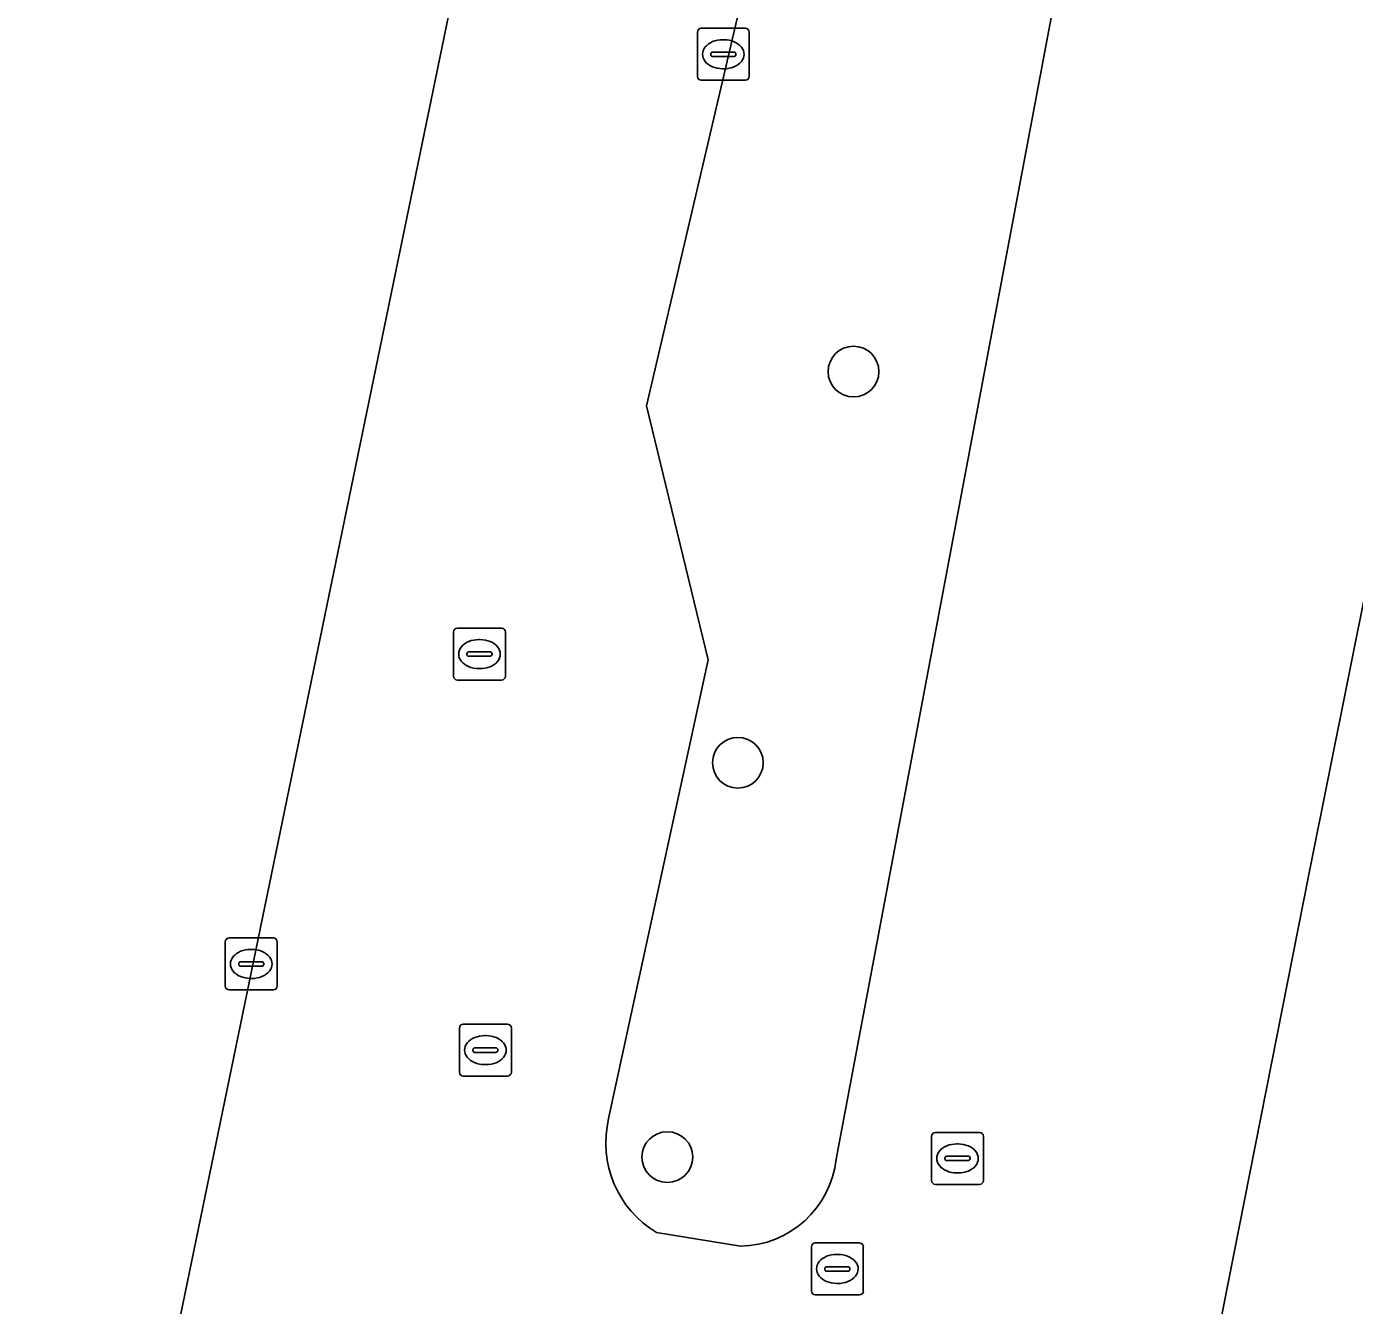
# Model space of a CAD drawing. Extents: x 157692 to 159674, y 381452 to 383291.
# Drawn here: x 158037.88 to 158063.47, y 382784.51 to 382809.14 of the extents above; entities that cross this region are included whole.
import ezdxf

# ---------------------------------------------------------------- set-up
doc = ezdxf.new("R2010")
doc.units = 0
for name, color, linetype in [('IMGEO_Boom', 7, 'Continuous'), ('IMGEO_Erf', 7, 'Continuous'), ('IMGEO_Groenvoorziening', 7, 'Continuous'), ('IMGEO_Kolk', 7, 'Continuous'), ('IMGEO_Rijbaan_lokaal_gesloten', 7, 'Continuous'), ('IMGEO_Rioolput', 7, 'Continuous')]:
    doc.layers.add(name, color=color, linetype=linetype)

msp = doc.modelspace()

# ---------------------------------------------------------------- linework, layer by layer
at = {"layer": 'IMGEO_Boom'}
for centre in [(158053.817, 382802.498), (158051.589, 382794.963), (158050.23, 382787.367)]:
    msp.add_circle(centre, 0.489, dxfattribs=at)
at = {"layer": 'IMGEO_Erf'}
for points in [[(158010.015, 382633.341), (158019.431, 382678.887), (158027.864, 382720.743), (158030.931, 382735.453), (158032.665, 382744.102), (158036.657, 382764.012), (158049.355, 382825.55), (158050.392, 382830.942)], [(158073.497, 382817.539), (158068.387, 382820.57), (158068.382, 382820.573), (158064.121, 382800.427), (158062.588, 382792.809), (158059.186, 382775.582), (158056.407, 382772.228), (158051.232, 382745.969), (158064.858, 382743.158), (158065.009, 382743.893), (158065.049, 382744.088), (158066.652, 382751.877), (158070.97, 382772.966), (158065.734, 382774.048), (158067.998, 382785.097), (158073.252, 382784.004), (158074.334, 382789.347), (158144.219, 382774.976), (158141.976, 382764.406), (158173.817, 382757.927)]]:
    msp.add_lwpolyline(points, dxfattribs=at)
at = {"layer": 'IMGEO_Groenvoorziening'}
for points in [[(158055.772, 382825.267), (158052.142, 382811.718), (158049.83, 382801.835), (158051.016, 382796.947), (158049.099, 382788.107)], [(158053.484, 382787.328), (158060.288, 382823.434)], [(158050.022, 382785.915), (158051.639, 382785.651)]]:
    msp.add_lwpolyline(points, dxfattribs=at)
for centre, radius, start, end in [((158051.046, 382787.636), 2.003, 166.4078, 239.2618), ((158051.605, 382787.541), 1.891, 271.0182, 353.5199)]:
    msp.add_arc(centre, radius, start, end, dxfattribs=at)
at = {"layer": 'IMGEO_Kolk'}
for p, q in [((158050.808, 382808.184), (158050.808, 382809.036)), ((158050.883, 382809.11), (158051.735, 382809.11)), ((158051.809, 382809.036), (158051.809, 382808.184)), ((158051.296, 382808.89), (158051.321, 382808.89)), ((158051.067, 382808.604), (158051.067, 382808.616)), ((158051.505, 382808.567), (158051.107, 382808.567)), ((158051.11, 382808.653), (158051.508, 382808.653)), ((158051.551, 382808.616), (158051.551, 382808.604)), ((158051.319, 382808.33), (158051.294, 382808.33)), ((158051.735, 382808.11), (158050.883, 382808.11)), ((158041.712, 382790.661), (158041.712, 382791.513)), ((158041.787, 382791.587), (158042.639, 382791.587)), ((158042.2, 382791.367), (158042.225, 382791.367)), ((158042.713, 382791.513), (158042.713, 382790.661)), ((158041.971, 382791.081), (158041.971, 382791.093)), ((158042.014, 382791.13), (158042.412, 382791.13)), ((158042.455, 382791.093), (158042.455, 382791.081)), ((158042.409, 382791.044), (158042.011, 382791.044)), ((158042.639, 382790.587), (158041.787, 382790.587)), ((158042.223, 382790.807), (158042.198, 382790.807)), ((158046.223, 382789.001), (158046.223, 382789.853)), ((158046.298, 382789.927), (158047.15, 382789.927)), ((158047.224, 382789.853), (158047.224, 382789.001)), ((158046.711, 382789.707), (158046.736, 382789.707)), ((158046.482, 382789.421), (158046.482, 382789.433)), ((158046.92, 382789.384), (158046.522, 382789.384)), ((158046.525, 382789.47), (158046.923, 382789.47)), ((158046.966, 382789.433), (158046.966, 382789.421)), ((158046.734, 382789.147), (158046.709, 382789.147)), ((158047.15, 382788.927), (158046.298, 382788.927)), ((158053.005, 382784.786), (158053.005, 382785.638)), ((158053.08, 382785.712), (158053.932, 382785.712)), ((158053.493, 382785.492), (158053.518, 382785.492)), ((158054.006, 382785.638), (158054.006, 382784.786)), ((158053.264, 382785.206), (158053.264, 382785.218)), ((158053.307, 382785.255), (158053.705, 382785.255)), ((158053.748, 382785.218), (158053.748, 382785.206)), ((158053.702, 382785.169), (158053.304, 382785.169)), ((158053.932, 382784.712), (158053.08, 382784.712)), ((158053.516, 382784.932), (158053.491, 382784.932))]:
    msp.add_line(p, q, dxfattribs=at)
for points in [[(158050.808, 382808.184), (158050.808, 382809.036)], [(158050.883, 382809.11), (158051.735, 382809.11)], [(158051.809, 382809.036), (158051.809, 382808.184)], [(158051.735, 382808.11), (158050.883, 382808.11)], [(158041.712, 382790.661), (158041.712, 382791.513)], [(158041.787, 382791.587), (158042.639, 382791.587)], [(158042.713, 382791.513), (158042.713, 382790.661)], [(158042.639, 382790.587), (158041.787, 382790.587)], [(158046.223, 382789.001), (158046.223, 382789.853)], [(158046.298, 382789.927), (158047.15, 382789.927)], [(158047.224, 382789.853), (158047.224, 382789.001)], [(158047.15, 382788.927), (158046.298, 382788.927)], [(158053.005, 382784.786), (158053.005, 382785.638)], [(158053.08, 382785.712), (158053.932, 382785.712)], [(158054.006, 382785.638), (158054.006, 382784.786)], [(158053.932, 382784.712), (158053.08, 382784.712)]]:
    msp.add_lwpolyline(points, dxfattribs=at)
for centre, radius, start, end in [((158050.885, 382809.034), 0.0765, 91.552, 178.448), ((158050.885, 382809.034), 0.0765, 91.552, 178.448), ((158051.733, 382809.034), 0.0765, 1.552, 88.448), ((158051.733, 382809.034), 0.0765, 1.552, 88.448), ((158051.107, 382808.613), 0.0403, 85.8775, 175.7526), ((158051.104, 382808.603), 0.0366, 178.938, 274.7102), ((158051.508, 382808.61), 0.043, 264.8664, 352.4533), ((158051.512, 382808.615), 0.0386, 1.7309, 96.639), ((158050.885, 382808.186), 0.0765, 181.552, 268.448), ((158050.885, 382808.186), 0.0765, 181.552, 268.448), ((158051.733, 382808.186), 0.0765, 271.552, 358.448), ((158051.733, 382808.186), 0.0765, 271.552, 358.448), ((158041.789, 382791.511), 0.0765, 91.552, 178.448), ((158041.789, 382791.511), 0.0765, 91.552, 178.448), ((158042.637, 382791.511), 0.0765, 1.552, 88.448), ((158042.637, 382791.511), 0.0765, 1.552, 88.448), ((158042.011, 382791.09), 0.0403, 85.8775, 175.7526), ((158042.416, 382791.092), 0.0386, 1.7309, 96.639), ((158042.008, 382791.08), 0.0366, 178.938, 274.7102), ((158042.412, 382791.087), 0.043, 264.8664, 352.4533), ((158041.789, 382790.663), 0.0765, 181.552, 268.448), ((158041.789, 382790.663), 0.0765, 181.552, 268.448), ((158042.637, 382790.663), 0.0765, 271.552, 358.448), ((158042.637, 382790.663), 0.0765, 271.552, 358.448), ((158046.3, 382789.851), 0.0765, 91.552, 178.448), ((158046.3, 382789.851), 0.0765, 91.552, 178.448), ((158047.148, 382789.851), 0.0765, 1.552, 88.448), ((158047.148, 382789.851), 0.0765, 1.552, 88.448), ((158046.522, 382789.43), 0.0403, 85.8775, 175.7526), ((158046.519, 382789.42), 0.0366, 178.938, 274.7102), ((158046.923, 382789.427), 0.043, 264.8664, 352.4533), ((158046.927, 382789.432), 0.0386, 1.7309, 96.639), ((158046.3, 382789.003), 0.0765, 181.552, 268.448), ((158046.3, 382789.003), 0.0765, 181.552, 268.448), ((158047.148, 382789.003), 0.0765, 271.552, 358.448), ((158047.148, 382789.003), 0.0765, 271.552, 358.448), ((158053.082, 382785.636), 0.0765, 91.552, 178.448), ((158053.082, 382785.636), 0.0765, 91.552, 178.448), ((158053.93, 382785.636), 0.0765, 1.552, 88.448), ((158053.93, 382785.636), 0.0765, 1.552, 88.448), ((158053.304, 382785.215), 0.0403, 85.8775, 175.7526), ((158053.301, 382785.205), 0.0366, 178.938, 274.7102), ((158053.705, 382785.212), 0.043, 264.8664, 352.4533), ((158053.709, 382785.217), 0.0386, 1.7309, 96.639), ((158053.082, 382784.788), 0.0765, 181.552, 268.448), ((158053.082, 382784.788), 0.0765, 181.552, 268.448), ((158053.93, 382784.788), 0.0765, 271.552, 358.448), ((158053.93, 382784.788), 0.0765, 271.552, 358.448)]:
    msp.add_arc(centre, radius, start, end, dxfattribs=at)
for centre, major_axis, ratio, start_param, end_param in [((158051.295, 382808.61), (-0.387, 0.002), 0.722429, 4.712389, 7.853982), ((158051.32, 382808.61), (-0.39, 0.002), 0.717154, 1.570796, 4.712389), ((158042.199, 382791.087), (-0.387, 0.002), 0.722429, 4.712389, 7.853982), ((158042.224, 382791.087), (-0.39, 0.002), 0.717154, 1.570796, 4.712389), ((158046.71, 382789.427), (-0.387, 0.002), 0.722429, 4.712389, 7.853982), ((158046.735, 382789.427), (-0.39, 0.002), 0.717154, 1.570796, 4.712389), ((158053.492, 382785.212), (-0.387, 0.002), 0.722429, 4.712389, 7.853982), ((158053.517, 382785.212), (-0.39, 0.002), 0.717154, 1.570796, 4.712389)]:
    msp.add_ellipse(centre, major_axis=major_axis, ratio=ratio, start_param=start_param, end_param=end_param, dxfattribs=at)
at = {"layer": 'IMGEO_Rijbaan_lokaal_gesloten'}
for points in [[(158058.323, 382826.237), (158050.392, 382830.942), (158049.355, 382825.55), (158036.657, 382764.012), (158032.665, 382744.102), (158030.931, 382735.453), (158027.864, 382720.743), (158019.431, 382678.887), (158010.015, 382633.341)], [(158064.034, 382739.159), (158064.858, 382743.158), (158051.232, 382745.969), (158056.407, 382772.228), (158059.186, 382775.582), (158062.588, 382792.809), (158064.121, 382800.427), (158068.382, 382820.573), (158065.983, 382821.917), (158059.591, 382825.509)], [(158049.099, 382788.107), (158051.016, 382796.947), (158049.83, 382801.835), (158052.142, 382811.718), (158055.772, 382825.267)], [(158060.288, 382823.434), (158053.484, 382787.328)], [(158051.639, 382785.651), (158050.022, 382785.915)]]:
    msp.add_lwpolyline(points, dxfattribs=at)
for centre, radius, start, end in [((158051.046, 382787.636), 2.003, 166.4078, 239.2618), ((158051.605, 382787.541), 1.891, 271.0182, 353.5199)]:
    msp.add_arc(centre, radius, start, end, dxfattribs=at)
at = {"layer": 'IMGEO_Rioolput'}
for p, q in [((158046.184, 382797.556), (158047.036, 382797.556)), ((158046.109, 382796.63), (158046.109, 382797.482)), ((158046.597, 382797.336), (158046.622, 382797.336)), ((158047.11, 382797.482), (158047.11, 382796.63)), ((158046.368, 382797.05), (158046.368, 382797.062)), ((158046.806, 382797.013), (158046.408, 382797.013)), ((158046.411, 382797.099), (158046.809, 382797.099)), ((158046.852, 382797.062), (158046.852, 382797.05)), ((158046.62, 382796.776), (158046.595, 382796.776)), ((158047.036, 382796.556), (158046.184, 382796.556)), ((158055.32, 382786.915), (158055.32, 382787.767)), ((158055.395, 382787.841), (158056.247, 382787.841)), ((158056.321, 382787.767), (158056.321, 382786.915)), ((158055.808, 382787.621), (158055.833, 382787.621)), ((158055.579, 382787.335), (158055.579, 382787.347)), ((158056.017, 382787.298), (158055.619, 382787.298)), ((158055.622, 382787.384), (158056.02, 382787.384)), ((158056.063, 382787.347), (158056.063, 382787.335)), ((158055.831, 382787.061), (158055.806, 382787.061)), ((158056.247, 382786.841), (158055.395, 382786.841))]:
    msp.add_line(p, q, dxfattribs=at)
for points in [[(158046.184, 382797.556), (158047.036, 382797.556)], [(158046.109, 382796.63), (158046.109, 382797.482)], [(158047.11, 382797.482), (158047.11, 382796.63)], [(158047.036, 382796.556), (158046.184, 382796.556)], [(158055.32, 382786.915), (158055.32, 382787.767)], [(158055.395, 382787.841), (158056.247, 382787.841)], [(158056.321, 382787.767), (158056.321, 382786.915)], [(158056.247, 382786.841), (158055.395, 382786.841)]]:
    msp.add_lwpolyline(points, dxfattribs=at)
for centre, radius, start, end in [((158046.186, 382797.48), 0.0765, 91.552, 178.448), ((158046.186, 382797.48), 0.0765, 91.552, 178.448), ((158047.034, 382797.48), 0.0765, 1.552, 88.448), ((158047.034, 382797.48), 0.0765, 1.552, 88.448), ((158046.408, 382797.059), 0.0403, 85.8775, 175.7526), ((158046.405, 382797.049), 0.0366, 178.938, 274.7102), ((158046.809, 382797.056), 0.043, 264.8664, 352.4533), ((158046.813, 382797.061), 0.0386, 1.7309, 96.639), ((158046.186, 382796.632), 0.0765, 181.552, 268.448), ((158046.186, 382796.632), 0.0765, 181.552, 268.448), ((158047.034, 382796.632), 0.0765, 271.552, 358.448), ((158047.034, 382796.632), 0.0765, 271.552, 358.448), ((158055.397, 382787.765), 0.0765, 91.552, 178.448), ((158055.397, 382787.765), 0.0765, 91.552, 178.448), ((158056.245, 382787.765), 0.0765, 1.552, 88.448), ((158056.245, 382787.765), 0.0765, 1.552, 88.448), ((158055.619, 382787.344), 0.0403, 85.8775, 175.7526), ((158055.616, 382787.334), 0.0366, 178.938, 274.7102), ((158056.02, 382787.341), 0.043, 264.8664, 352.4533), ((158056.024, 382787.346), 0.0386, 1.7309, 96.639), ((158055.397, 382786.917), 0.0765, 181.552, 268.448), ((158055.397, 382786.917), 0.0765, 181.552, 268.448), ((158056.245, 382786.917), 0.0765, 271.552, 358.448), ((158056.245, 382786.917), 0.0765, 271.552, 358.448)]:
    msp.add_arc(centre, radius, start, end, dxfattribs=at)
for centre, major_axis, ratio, start_param, end_param in [((158046.596, 382797.056), (-0.387, 0.002), 0.722429, 4.712389, 7.853982), ((158046.621, 382797.056), (-0.39, 0.002), 0.717154, 1.570796, 4.712389), ((158055.807, 382787.341), (-0.387, 0.002), 0.722429, 4.712389, 7.853982), ((158055.832, 382787.341), (-0.39, 0.002), 0.717154, 1.570796, 4.712389)]:
    msp.add_ellipse(centre, major_axis=major_axis, ratio=ratio, start_param=start_param, end_param=end_param, dxfattribs=at)

doc.saveas('drawing.dxf')
